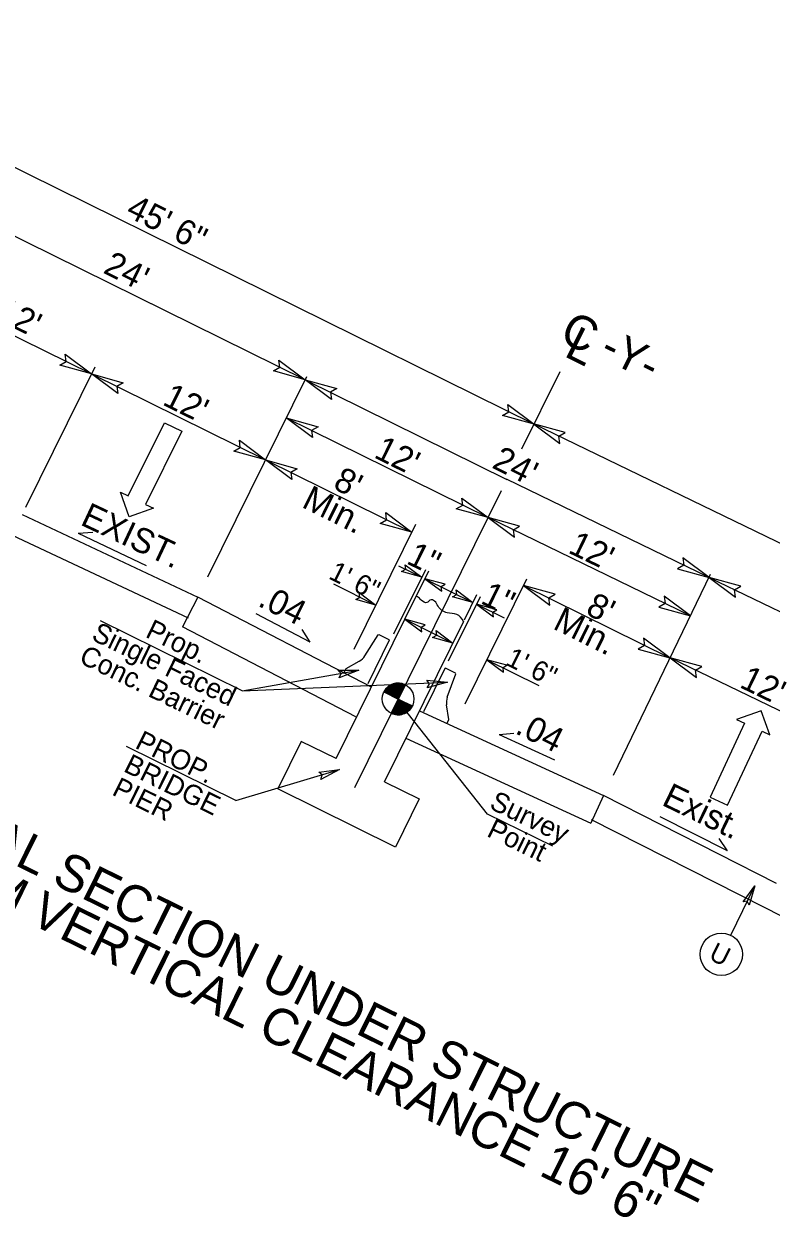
# Model space of a CAD drawing. Extents: x 1518247 to 1523638, y 635234 to 639927.
# Drawn here: x 1518587 to 1518923, y 636846 to 637384 of the extents above; entities that cross this region are included whole.
import ezdxf

# ---------------------------------------------------------------- set-up
doc = ezdxf.new("R2010")
doc.units = 0
for name, color, linetype in [('DTM TIN Hull White', 7, 'Continuous'), ('Prop Dimension', 7, 'Continuous'), ('Prop Dimension Text', 7, 'Continuous'), ('Prop Lane Arrow CELL', 7, 'Continuous'), ('Prop Shade Light', 7, 'Continuous'), ('Typical Bridge Rail CELL', 7, 'Continuous'), ('Typical Grade Point Symbol CELL', 7, 'Continuous'), ('Typical ID Circle CELL', 7, 'Continuous'), ('Typical Pavement Slope CELL', 7, 'Continuous'), ('Typical Pavement Slope Information CELL', 7, 'Continuous'), ('Typical Structure Recommendation Sheet 2 CELL', 7, 'Continuous'), ('Typical Text Centerline CELL', 7, 'Continuous'), ('Typical Text ID Circle CELL', 7, 'Continuous')]:
    doc.layers.add(name, color=color, linetype=linetype)

# ---------------------------------------------------------------- blocks, each defined once
blk = doc.blocks.new('TERMINATOR')
at = {"layer": 'Prop Shade Light'}
blk.add_lwpolyline([(-0.469, 0.081), (0, 0), (-0.471, -0.083), (-0.411, 0)], close=True, dxfattribs=at)

msp = doc.modelspace()

# ---------------------------------------------------------------- linework, layer by layer
at = {"layer": 'DTM TIN Hull White'}
for p, q in [((1518585.79, 637162.77), (1518665.01, 637125.59)), ((1518581.38, 637153.38), (1518660.6, 637116.2)), ((1518925.8, 636996.47), (1518847.81, 637036.18)), ((1518920.29, 636985.65), (1518842.45, 637025.28)), ((1518998.27, 636945.95), (1518920.29, 636985.65))]:
    msp.add_line(p, q, dxfattribs=at)
at = {"layer": 'Prop Dimension'}
for p, q in [((1518451.43, 637383.79), (1518816.55, 637203.43)), ((1518713.35, 637223.45), (1518556.46, 637300.95)), ((1518538.62, 637264.84), (1518617.06, 637226.09)), ((1518587.4, 637166.04), (1518618.68, 637229.36)), ((1518587.4, 637166.04), (1518618.68, 637229.36)), ((1518617.06, 637226.09), (1518695.51, 637187.34)), ((1518669.51, 637134.71), (1518714.05, 637224.88)), ((1518713.35, 637223.45), (1518804.26, 637178.55)), ((1518704.85, 637206.25), (1518795.76, 637161.34)), ((1519182.75, 637026.12), (1518816.22, 637203.59)), ((1518695.51, 637187.34), (1518761.46, 637154.76)), ((1518895.38, 637134.42), (1518804.12, 637178.61)), ((1518887.02, 637117.16), (1518795.76, 637161.34)), ((1518735.46, 637102.13), (1518763.29, 637158.46)), ((1518753.37, 637108.96), (1518767.72, 637138.01)), ((1518755.36, 637139.71), (1518765.98, 637134.47)), ((1518763.45, 637126.09), (1518769.03, 637137.37)), ((1518767.28, 637133.82), (1518788.96, 637123.11)), ((1518785.38, 637077.48), (1518813.2, 637133.81)), ((1518852.25, 637045.34), (1518896.08, 637135.86)), ((1518895.38, 637134.42), (1519052.88, 637058.16)), ((1518726.07, 637131.47), (1518745.27, 637121.98)), ((1518811.73, 637130.82), (1518877.68, 637098.24)), ((1518777.95, 637096.82), (1518792.3, 637125.87)), ((1518785.14, 637115.37), (1518790.71, 637126.66)), ((1518790.55, 637122.33), (1518802.99, 637116.18)), ((1518684.97, 637083.32), (1518621.1, 637114.87)), ((1518758.26, 637115.57), (1518779.94, 637104.86)), ((1518795.18, 637097.33), (1518818.62, 637085.75)), ((1518956.58, 637060.04), (1518877.83, 637098.17)), ((1518684.97, 637083.32), (1518737.59, 637092.61)), ((1518684.97, 637083.32), (1518777.51, 637087.18)), ((1518795.51, 637027.81), (1518755.4, 637078.59)), ((1518682.13, 637033.87), (1518632.89, 637058.19)), ((1518682.13, 637033.87), (1518728.86, 637047.84)), ((1518825.02, 637013.38), (1518795.51, 637027.81))]:
    msp.add_line(p, q, dxfattribs=at)
at = {"layer": 'Prop Lane Arrow CELL'}
for p, q in [((1518633.65, 637171.15), (1518649.93, 637204.11)), ((1518649.93, 637204.11), (1518657.7, 637200.27)), ((1518657.7, 637200.27), (1518641.42, 637167.31)), ((1518633.99, 637161.76), (1518630.12, 637172.9)), ((1518630.12, 637172.9), (1518633.65, 637171.15)), ((1518644.95, 637165.57), (1518633.99, 637161.76)), ((1518641.42, 637167.31), (1518644.95, 637165.57)), ((1518918.9, 637074.37), (1518907.79, 637070.41)), ((1518922.79, 637063.44), (1518918.9, 637074.37)), ((1518911.36, 637068.75), (1518895.88, 637035.41)), ((1518907.79, 637070.41), (1518911.36, 637068.75)), ((1518903.74, 637031.76), (1518919.22, 637065.1)), ((1518919.22, 637065.1), (1518922.79, 637063.44)), ((1518895.88, 637035.41), (1518903.74, 637031.76))]:
    msp.add_line(p, q, dxfattribs=at)
at = {"layer": 'Prop Shade Light'}
msp.add_lwpolyline([(1518910.73, 636988.19), (1518916.01, 636995.49), (1518913.5, 636986.78), (1518912.58, 636988.49)], close=True, dxfattribs=at)
at = {"layer": 'Typical Bridge Rail CELL'}
for p, q in [((1518740.27, 637099.06), (1518746.21, 637108.54)), ((1518751.25, 637106.11), (1518741.66, 637086.49)), ((1518746.21, 637108.54), (1518746.61, 637108.67)), ((1518746.61, 637108.67), (1518751.13, 637106.46)), ((1518751.13, 637106.46), (1518751.25, 637106.11)), ((1518731.89, 637093.43), (1518737.75, 637096.66)), ((1518730.98, 637091.55), (1518731.89, 637093.43)), ((1518776.24, 637093.41), (1518766.64, 637073.79)), ((1518776.59, 637093.53), (1518776.24, 637093.41)), ((1518781.12, 637091.32), (1518776.59, 637093.53)), ((1518777.41, 637080.41), (1518781.25, 637090.93)), ((1518781.25, 637090.93), (1518781.12, 637091.32)), ((1518778.11, 637070.34), (1518777.08, 637076.95)), ((1518777.2, 637068.47), (1518778.11, 637070.34))]:
    msp.add_line(p, q, dxfattribs=at)
for centre, start, end in [((1518734.38, 637102.75), 298.9464, 327.9267), ((1518783.94, 637078.03), 159.9488, 188.929)]:
    msp.add_arc(centre, 6.95, start, end, dxfattribs=at)
at = {"layer": 'Typical Grade Point Symbol CELL'}
for p, q in [((1518758.39, 637086.05), (1518755.25, 637079.64)), ((1518748.84, 637082.8), (1518755.25, 637079.64)), ((1518755.25, 637079.64), (1518748.84, 637082.8)), ((1518752.11, 637073.23), (1518755.25, 637079.64)), ((1518755.25, 637079.64), (1518761.66, 637076.5))]:
    msp.add_line(p, q, dxfattribs=at)
for points in [[(1518755.67, 637080.51), (1518749.32, 637083.62)], [(1518755.74, 637080.64), (1518749.41, 637083.74)], [(1518755.8, 637080.77), (1518749.49, 637083.86)], [(1518755.86, 637080.89), (1518749.58, 637083.97)], [(1518755.92, 637081.02), (1518749.67, 637084.09)], [(1518755.99, 637081.15), (1518749.76, 637084.2)], [(1518756.05, 637081.28), (1518749.85, 637084.31)], [(1518756.11, 637081.41), (1518749.96, 637084.42)], [(1518756.18, 637081.53), (1518750.05, 637084.54)], [(1518756.24, 637081.66), (1518750.16, 637084.64)], [(1518756.3, 637081.79), (1518750.26, 637084.75)], [(1518756.36, 637081.92), (1518750.37, 637084.86)], [(1518756.43, 637082.05), (1518750.49, 637084.96)], [(1518756.49, 637082.18), (1518750.61, 637085.06)], [(1518756.55, 637082.3), (1518750.73, 637085.16)], [(1518756.61, 637082.43), (1518750.85, 637085.26)], [(1518756.68, 637082.56), (1518750.97, 637085.36)], [(1518756.74, 637082.69), (1518751.1, 637085.45)], [(1518756.8, 637082.82), (1518751.23, 637085.55)], [(1518756.87, 637082.95), (1518751.37, 637085.64)], [(1518756.93, 637083.07), (1518751.52, 637085.73)], [(1518756.99, 637083.2), (1518751.66, 637085.81)], [(1518757.05, 637083.33), (1518751.81, 637085.9)], [(1518757.12, 637083.46), (1518751.96, 637085.98)], [(1518757.18, 637083.59), (1518752.12, 637086.06)], [(1518757.24, 637083.71), (1518752.29, 637086.14)], [(1518757.31, 637083.84), (1518752.46, 637086.22)], [(1518757.37, 637083.97), (1518752.64, 637086.29)], [(1518757.43, 637084.1), (1518752.82, 637086.36)], [(1518757.49, 637084.23), (1518753.01, 637086.43)], [(1518757.56, 637084.36), (1518753.21, 637086.48)], [(1518757.62, 637084.48), (1518753.42, 637086.54)], [(1518757.68, 637084.61), (1518753.64, 637086.59)], [(1518757.75, 637084.74), (1518753.86, 637086.65)], [(1518757.81, 637084.87), (1518754.09, 637086.69)], [(1518757.87, 637085), (1518754.34, 637086.73)], [(1518757.93, 637085.12), (1518754.6, 637086.76)], [(1518758, 637085.25), (1518754.89, 637086.77)], [(1518758.06, 637085.38), (1518755.2, 637086.78)], [(1518758.12, 637085.51), (1518755.53, 637086.78)], [(1518758.19, 637085.64), (1518755.89, 637086.76)], [(1518758.25, 637085.77), (1518756.34, 637086.7)], [(1518758.31, 637085.89), (1518756.86, 637086.61)], [(1518758.37, 637086.02), (1518757.68, 637086.36)], [(1518755.3, 637079.74), (1518748.88, 637082.88), (1518748.88, 637082.88)], [(1518755.36, 637079.87), (1518748.95, 637083.01)], [(1518755.42, 637080), (1518749.02, 637083.13)], [(1518755.48, 637080.12), (1518749.09, 637083.26)], [(1518755.55, 637080.25), (1518749.17, 637083.38)], [(1518755.61, 637080.38), (1518749.24, 637083.5)], [(1518760.86, 637075.23), (1518754.59, 637078.3)], [(1518760.95, 637075.34), (1518754.65, 637078.43)], [(1518761.04, 637075.46), (1518754.72, 637078.56)], [(1518761.12, 637075.58), (1518754.78, 637078.69)], [(1518761.2, 637075.7), (1518754.84, 637078.81)], [(1518761.27, 637075.82), (1518754.9, 637078.94)], [(1518761.35, 637075.94), (1518754.97, 637079.07)], [(1518761.43, 637076.06), (1518755.03, 637079.2)], [(1518761.49, 637076.19), (1518755.09, 637079.33)], [(1518761.57, 637076.31), (1518755.16, 637079.45)], [(1518761.63, 637076.44), (1518761.63, 637076.44), (1518755.22, 637079.58)], [(1518753.05, 637072.85), (1518752.14, 637073.3)], [(1518753.77, 637072.66), (1518752.2, 637073.43)], [(1518754.27, 637072.57), (1518752.27, 637073.56)], [(1518754.69, 637072.53), (1518752.33, 637073.69)], [(1518755.06, 637072.51), (1518752.39, 637073.81)], [(1518755.39, 637072.5), (1518752.45, 637073.94)], [(1518755.68, 637072.52), (1518752.52, 637074.07)], [(1518755.96, 637072.54), (1518752.58, 637074.2)], [(1518756.22, 637072.57), (1518752.64, 637074.33)], [(1518756.47, 637072.61), (1518752.71, 637074.45)], [(1518756.7, 637072.66), (1518752.77, 637074.58)], [(1518756.92, 637072.71), (1518752.83, 637074.71)], [(1518757.14, 637072.76), (1518752.89, 637074.84)], [(1518757.35, 637072.82), (1518752.96, 637074.97)], [(1518757.54, 637072.88), (1518753.02, 637075.1)], [(1518757.73, 637072.95), (1518753.08, 637075.22)], [(1518757.9, 637073.02), (1518753.15, 637075.35)], [(1518758.08, 637073.09), (1518753.21, 637075.48)], [(1518758.26, 637073.17), (1518753.27, 637075.61)], [(1518758.42, 637073.24), (1518753.33, 637075.74)], [(1518758.57, 637073.33), (1518753.4, 637075.86)], [(1518758.73, 637073.41), (1518753.46, 637075.99)], [(1518758.88, 637073.5), (1518753.52, 637076.12)], [(1518759.03, 637073.58), (1518753.59, 637076.25)], [(1518759.16, 637073.68), (1518753.65, 637076.38)], [(1518759.3, 637073.77), (1518753.71, 637076.51)], [(1518759.43, 637073.86), (1518753.77, 637076.63)], [(1518759.56, 637073.96), (1518753.84, 637076.76)], [(1518759.68, 637074.06), (1518753.9, 637076.89)], [(1518759.8, 637074.16), (1518753.96, 637077.02)], [(1518759.92, 637074.26), (1518754.03, 637077.15)], [(1518760.04, 637074.36), (1518754.09, 637077.28)], [(1518760.16, 637074.46), (1518754.15, 637077.4)], [(1518760.27, 637074.57), (1518754.21, 637077.53)], [(1518760.37, 637074.67), (1518754.28, 637077.66)], [(1518760.48, 637074.78), (1518754.34, 637077.79)], [(1518760.57, 637074.89), (1518754.4, 637077.92)], [(1518760.68, 637075), (1518754.46, 637078.04)], [(1518760.77, 637075.12), (1518754.53, 637078.17)]]:
    msp.add_lwpolyline(points, dxfattribs=at)
msp.add_circle((1518755.25, 637079.65), 7.14, dxfattribs=at)
for start, end in [(63.8867, 153.8867), (243.8867, 333.8867)]:
    msp.add_arc((1518755.25, 637079.65), 7.14, start, end, dxfattribs=at)
at = {"layer": 'Typical ID Circle CELL'}
msp.add_line((1518905.11, 636973.24), (1518916.01, 636995.49), dxfattribs=at)
msp.add_circle((1518900.89, 636964.63), 9.59, dxfattribs=at)
at = {"layer": 'Typical Pavement Slope CELL'}
for p, q in [((1518665.01, 637125.59), (1518658.03, 637112.15)), ((1518743.17, 637085.01), (1518665.01, 637125.59)), ((1518736.19, 637071.58), (1518658.03, 637112.15)), ((1518764.86, 637074.32), (1518847.81, 637036.18)), ((1518758.77, 637062), (1518842.08, 637023.7)), ((1518847.81, 637036.18), (1518842.08, 637023.7))]:
    msp.add_line(p, q, dxfattribs=at)
at = {"layer": 'Typical Pavement Slope Information CELL'}
for p, q in [((1518610.99, 637154.29), (1518617.64, 637154.85)), ((1518610.99, 637154.29), (1518641.77, 637139.84)), ((1518715.64, 637105.3), (1518691.27, 637117.95)), ((1518715.64, 637105.3), (1518712.05, 637110.93)), ((1518800.71, 637063.7), (1518807.36, 637064.31)), ((1518800.71, 637063.7), (1518825.66, 637052.23)), ((1518903.63, 637011.17), (1518873.33, 637026.59)), ((1518903.63, 637011.17), (1518899.99, 637016.76))]:
    msp.add_line(p, q, dxfattribs=at)
at = {"layer": 'Typical Structure Recommendation Sheet 2 CELL'}
for p, q in [((1518727.25, 637052.8), (1518763.38, 637125.94)), ((1518749.07, 637042.37), (1518784.78, 637114.65)), ((1518711.61, 637060.53), (1518701.04, 637039.13)), ((1518727.25, 637052.8), (1518711.61, 637060.53)), ((1518749.07, 637042.37), (1518764.73, 637034.63)), ((1518754.02, 637012.95), (1518700.96, 637039.16)), ((1518764.73, 637034.63), (1518754.02, 637012.95))]:
    msp.add_line(p, q, dxfattribs=at)
msp.add_spline([(1518784.77, 637114.62), (1518781.72, 637117.75), (1518777.32, 637118.43), (1518773.23, 637121.41), (1518771.7, 637123.79), (1518769.58, 637124.15), (1518768.23, 637123.06), (1518765.67, 637124.19), (1518763.98, 637125.71), (1518763.36, 637125.91)], degree=3, dxfattribs=at)
at = {"layer": 'Typical Text Centerline CELL'}
for p, q in [((1518811.06, 637192.32), (1518828.25, 637227.12)), ((1518735.71, 637039.79), (1518801.79, 637173.55))]:
    msp.add_line(p, q, dxfattribs=at)

# ---------------------------------------------------------------- block references
at = {"layer": 'Prop Dimension'}
for p, xscale, yscale, rotation in [((1518617.06, 637226.09), 30.9388560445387, 33.305184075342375, -26.28853950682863), ((1518713.35, 637223.45), 30.9388560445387, 33.305184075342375, -26.28853950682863), ((1518617.06, 637226.09), 30.9388560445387, 33.305184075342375, 153.71146049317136), ((1518713.35, 637223.45), 30.9388560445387, 33.305184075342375, 153.71146049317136), ((1518704.85, 637206.25), 30.9388560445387, 33.305184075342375, 153.71146049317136), ((1518816.55, 637203.43), 30.9388560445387, 33.305184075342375, -26.28853950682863), ((1518816.22, 637203.59), 30.938856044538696, -33.30518407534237, 154.1639887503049), ((1518695.51, 637187.34), 30.9388560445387, 33.305184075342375, -26.28853950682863), ((1518695.51, 637187.34), 30.9388560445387, 33.305184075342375, 153.71146049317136), ((1518795.76, 637161.34), 30.9388560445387, 33.305184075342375, -26.28853950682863), ((1518761.46, 637154.76), 30.9388560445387, 33.305184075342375, -26.28853950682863), ((1518795.76, 637161.34), 30.938856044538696, -33.30518407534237, 154.1639887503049), ((1518895.38, 637134.42), 30.938856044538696, -33.30518407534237, -25.83601124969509), ((1518765.98, 637134.47), 19.800867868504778, 21.31531780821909, -26.28853950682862), ((1518767.28, 637133.82), 19.800867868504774, -21.315317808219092, 154.16398875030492), ((1518811.73, 637130.82), 30.938856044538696, -33.30518407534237, 154.1639887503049), ((1518895.38, 637134.42), 30.938856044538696, -33.30518407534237, 154.1639887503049), ((1518745.27, 637121.98), 19.800867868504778, 21.31531780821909, -26.28853950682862), ((1518788.96, 637123.11), 19.800867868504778, 21.31531780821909, -26.28853950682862), ((1518790.55, 637122.33), 19.800867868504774, -21.315317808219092, 154.16398875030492), ((1518887.02, 637117.16), 30.938856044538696, -33.30518407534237, -25.83601124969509), ((1518758.26, 637115.57), 19.800867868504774, -21.315317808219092, 154.16398875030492), ((1518779.94, 637104.86), 19.800867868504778, 21.31531780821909, -26.28853950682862), ((1518877.68, 637098.24), 30.938856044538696, -33.30518407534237, -25.83601124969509), ((1518877.83, 637098.17), 30.938856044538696, -33.30518407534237, 154.1639887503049), ((1518795.18, 637097.33), 19.800867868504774, -21.315317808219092, 154.16398875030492), ((1518737.59, 637092.61), 19.800867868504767, 21.315317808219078, 10.27174942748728), ((1518777.51, 637087.18), 19.80086786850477, 21.315317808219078, 4.6056556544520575), ((1518728.86, 637047.84), 19.800867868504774, 21.31531780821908, 17.165165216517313)]:
    msp.add_blockref('TERMINATOR', p, dxfattribs=dict(at, xscale=xscale, yscale=yscale, rotation=rotation))

# ---------------------------------------------------------------- texts
for s, height, rotation, p in [('45\' 6"', 11.189, 333.7115, (1518632.03, 637297.36)), (" 24' ", 11.189, 333.7115, (1518618.08, 637273.66)), ("12'", 11.189, 333.7115, (1518573.34, 637250.99)), ("12'", 11.189, 333.7115, (1518648.58, 637212.41)), ("12'", 11.189, 333.7115, (1518743.84, 637188.68)), ("24'", 11.189, 333.7115, (1518797.02, 637184.02)), ("8'", 11.189, 333.7115, (1518725.39, 637174.68)), ('Min.', 11.189, 333.7115, (1518711.32, 637166.27)), ("12'", 11.189, 334.164, (1518831.4, 637145.77)), ('1"', 11.189, 333.7115, (1518758.49, 637140.93)), ('1\' 6"', 8.952, 333.7115, (1518723.44, 637134.1)), ('.04', 11.189, 333.7115, (1518691.5, 637121.81)), ('1"', 11.189, 333.7115, (1518791.91, 637123.01)), ("8'", 11.189, 333.7115, (1518839.21, 637118.09)), ('Min.', 11.189, 333.7115, (1518824.51, 637111.53)), ('Single Faced', 8.9515, 334.164, (1518616.57, 637106.53)), ('Prop.', 8.952, 334.164, (1518640.91, 637107.79)), ('Conc. Barrier', 8.9515, 334.164, (1518610.93, 637096.22)), ('1\' 6"', 8.952, 333.7115, (1518803.17, 637095.29)), ("12'", 11.189, 334.164, (1518908.62, 637085.15)), ('.04', 11.189, 333.7115, (1518807.49, 637064.41)), ('PROP. ', 8.952, 333.7115, (1518636.23, 637057.76)), ('BRIDGE ', 8.952, 333.7115, (1518631.03, 637047.24)), ('PIER', 8.952, 333.7115, (1518625.83, 637036.71)), ('Exist.', 11.189, 334.164, (1518873.54, 637032.1)), ('Survey', 8.952, 334.164, (1518795.91, 637030.52)), ('Point', 8.952, 334.164, (1518794.74, 637018.04))]:
    msp.add_text(s, height=height, rotation=rotation, dxfattribs=at).set_placement(p)
at = {"layer": 'Prop Dimension Text'}
for s, height, p in [('-Y-', 14.546, (1518845.45, 637233.87)), ('TYPICAL SECTION UNDER STRUCTURE', 16.5769, (1518510.23, 637040.52)), ('MINIMUM VERTICAL CLEARANCE 16\' 6"', 16.5769, (1518493.58, 637025.75))]:
    msp.add_text(s, height=height, rotation=333.7115, dxfattribs=at).set_placement(p)
at = {"layer": 'Typical Pavement Slope Information CELL'}
msp.add_text('EXIST.', height=11.189, rotation=334.8572, dxfattribs=at).set_placement((1518611.56, 637158.33))
at = {"layer": 'Typical Text Centerline CELL'}
for s, rotation, p in [('C', 333.7115, (1518827.3, 637241.23)), ('L', 333.6584, (1518829.55, 637234.29))]:
    msp.add_text(s, height=15.32, rotation=rotation, dxfattribs=at).set_placement(p)
at = {"layer": 'Typical Text ID Circle CELL'}
msp.add_text('U', height=8.58, rotation=333.8962, dxfattribs=at).set_placement((1518894.74, 636962.6))

doc.saveas('drawing.dxf')
